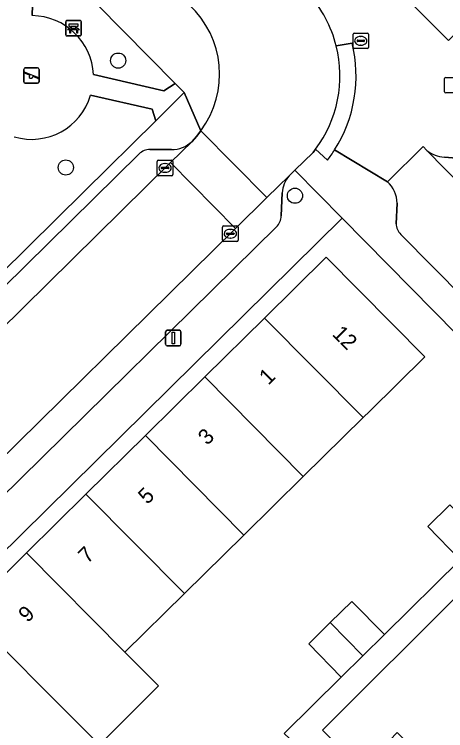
# Model space of a CAD drawing. Extents: x 160102 to 160934, y 382045 to 382923.
# Drawn here: x 160625.81 to 160653.65, y 382618.63 to 382664.84 of the extents above; entities that cross this region are included whole.
import ezdxf

# ---------------------------------------------------------------- set-up
doc = ezdxf.new("R2010")
doc.units = 0
for name, color, linetype in [('IMGEO_Bank', 7, 'Continuous'), ('IMGEO_Boom', 7, 'Continuous'), ('IMGEO_Brandkraan', 7, 'Continuous'), ('IMGEO_Erf', 7, 'Continuous'), ('IMGEO_Groenvoorziening', 7, 'Continuous'), ('IMGEO_Kolk', 7, 'Continuous'), ('IMGEO_Lichtmast', 7, 'Continuous'), ('IMGEO_Pand', 7, 'Continuous'), ('IMGEO_Pand_nummerreeks', 7, 'Continuous'), ('IMGEO_Parkeervlak_open', 7, 'Continuous'), ('IMGEO_Rijbaan_lokaal_open', 7, 'Continuous'), ('IMGEO_Rioolput', 7, 'Continuous'), ('IMGEO_Speelvoorziening', 7, 'Continuous'), ('IMGEO_Voetpad_open', 7, 'Continuous')]:
    doc.layers.add(name, color=color, linetype=linetype)

msp = doc.modelspace()

# ---------------------------------------------------------------- linework, layer by layer
at = {"layer": 'IMGEO_Bank'}
for p, q in [((160629.131, 382663.515), (160629.131, 382664.356)), ((160629.131, 382664.356), (160629.131, 382663.515)), ((160629.206, 382664.44), (160630.047, 382664.44)), ((160630.047, 382664.44), (160629.206, 382664.44)), ((160630.131, 382664.365), (160630.131, 382663.524)), ((160630.131, 382663.524), (160630.131, 382664.365)), ((160629.828, 382663.838), (160629.435, 382663.838)), ((160629.44, 382663.946), (160629.44, 382664.052)), ((160629.484, 382664.052), (160629.484, 382663.946)), ((160629.772, 382664.058), (160629.49, 382664.058)), ((160629.49, 382663.94), (160629.772, 382663.94)), ((160629.778, 382663.946), (160629.778, 382664.052)), ((160629.822, 382664.052), (160629.822, 382663.946)), ((160630.056, 382663.44), (160629.215, 382663.44)), ((160629.215, 382663.44), (160630.056, 382663.44))]:
    msp.add_line(p, q, dxfattribs=at)
for points in [[(160629.434, 382664.058), (160629.348, 382664.058), (160629.348, 382664.219), (160629.911, 382664.219), (160629.911, 382664.058), (160629.828, 382664.058)], [(160629.378, 382663.838), (160629.236, 382663.838), (160629.348, 382663.94), (160629.434, 382663.94)], [(160629.428, 382663.831), (160629.428, 382663.624), (160629.385, 382663.624), (160629.385, 382663.831)], [(160629.828, 382663.94), (160629.911, 382663.94), (160630.023, 382663.838), (160629.884, 382663.838)], [(160629.878, 382663.831), (160629.878, 382663.624), (160629.834, 382663.624), (160629.834, 382663.831)]]:
    msp.add_lwpolyline(points, dxfattribs=at)
for centre, radius, start, end in [((160629.209, 382664.362), 0.0779, 92.4484, 184.2845), ((160629.209, 382664.362), 0.0779, 92.4484, 184.2845), ((160630.053, 382664.362), 0.0779, 2.4484, 94.2845), ((160630.053, 382664.362), 0.0779, 2.4484, 94.2845), ((160629.378, 382663.831), 0.00671, 2.8957, 87.1043), ((160629.435, 382663.831), 0.00671, 92.8957, 177.1043), ((160629.433, 382664.051), 0.00671, 2.8957, 87.1043), ((160629.433, 382663.947), 0.00671, 272.8957, 357.1043), ((160629.49, 382664.051), 0.00671, 92.8957, 177.1043), ((160629.49, 382663.947), 0.00671, 182.8957, 267.1043), ((160629.772, 382664.051), 0.00671, 2.8957, 87.1043), ((160629.772, 382663.947), 0.00671, 272.8957, 357.1043), ((160629.829, 382664.051), 0.00671, 92.8957, 177.1043), ((160629.829, 382663.947), 0.00671, 182.8957, 267.1043), ((160629.827, 382663.831), 0.00671, 2.8957, 87.1043), ((160629.884, 382663.831), 0.00671, 92.8957, 177.1043), ((160629.209, 382663.518), 0.0779, 182.4484, 274.2845), ((160629.209, 382663.518), 0.0779, 182.4484, 274.2845), ((160630.053, 382663.518), 0.0779, 272.4484, 4.2845), ((160630.053, 382663.518), 0.0779, 272.4484, 4.2845)]:
    msp.add_arc(centre, radius, start, end, dxfattribs=at)
at = {"layer": 'IMGEO_Boom'}
for centre in [(160632.511, 382661.853), (160629.13, 382654.956), (160643.924, 382653.135)]:
    msp.add_circle(centre, 0.489, dxfattribs=at)
at = {"layer": 'IMGEO_Brandkraan'}
for p, q in [((160653.58, 382659.839), (160653.58, 382660.691)), ((160653.655, 382660.765), (160654.507, 382660.765)), ((160654.507, 382659.765), (160653.655, 382659.765))]:
    msp.add_line(p, q, dxfattribs=at)
for points in [[(160653.58, 382659.839), (160653.58, 382660.691)], [(160653.655, 382660.765), (160654.507, 382660.765)], [(160654.507, 382659.765), (160653.655, 382659.765)]]:
    msp.add_lwpolyline(points, dxfattribs=at)
for centre, start, end in [((160653.657, 382660.689), 91.552, 178.448), ((160653.657, 382660.689), 91.552, 178.448), ((160653.657, 382659.841), 181.552, 268.448), ((160653.657, 382659.841), 181.552, 268.448)]:
    msp.add_arc(centre, 0.0765, start, end, dxfattribs=at)
at = {"layer": 'IMGEO_Erf'}
for points in [[(160661.762, 382636.708), (160646.97, 382651.686), (160602.42, 382607.815), (160569.084, 382609.884)], [(160615.748, 382618.012), (160619.597, 382621.808), (160623.314, 382625.474), (160623.44, 382625.598), (160622.74, 382626.3), (160626.598, 382630.102), (160630.432, 382633.883), (160634.268, 382637.664), (160638.105, 382641.447), (160641.954, 382645.241), (160645.935, 382649.166), (160652.312, 382642.745), (160648.748, 382639.239), (160648.326, 382638.824), (160644.465, 382635.025), (160640.62, 382631.244), (160636.792, 382627.478), (160632.941, 382623.689), (160635.111, 382621.515), (160631.378, 382617.789)], [(160643.224, 382618.455), (160646.911, 382622.082), (160644.812, 382624.225), (160646.204, 382625.6), (160647.594, 382626.974), (160649.709, 382624.834), (160654.597, 382629.659), (160652.498, 382631.802), (160653.912, 382633.199)], [(160654.663, 382627.589), (160645.692, 382618.673), (160648.174, 382616.176), (160650.041, 382618.03), (160650.529, 382618.514), (160651.959, 382617.074), (160653.209, 382615.815), (160652.722, 382615.331), (160655.188, 382612.848), (160653.321, 382610.994), (160655.685, 382608.687)]]:
    msp.add_lwpolyline(points, dxfattribs=at)
at = {"layer": 'IMGEO_Groenvoorziening'}
for points in [[(160630.916, 382660.948), (160635.461, 382659.912), (160636.199, 382660.37), (160627.794, 382668.892), (160627.418, 382669.217), (160627.081, 382668.85), (160626.97, 382664.751)], [(160618.419, 382643.7), (160619.427, 382642.677), (160630.324, 382653.415), (160634.935, 382657.976), (160634.71, 382658.712), (160630.728, 382659.622)]]:
    msp.add_lwpolyline(points, dxfattribs=at)
for centre, radius, start, end in [((160626.919, 382660.749), 4.002, 2.8449, 89.2695), ((160626.921, 382660.743), 3.969, 253.7187, 343.5985)]:
    msp.add_arc(centre, radius, start, end, dxfattribs=at)
at = {"layer": 'IMGEO_Kolk'}
for p, q in [((160635.039, 382654.5), (160635.039, 382655.352)), ((160635.114, 382655.426), (160635.966, 382655.426)), ((160636.04, 382655.352), (160636.04, 382654.5)), ((160635.298, 382654.92), (160635.298, 382654.932)), ((160635.736, 382654.883), (160635.338, 382654.883)), ((160635.341, 382654.969), (160635.739, 382654.969)), ((160635.527, 382655.206), (160635.552, 382655.206)), ((160635.782, 382654.932), (160635.782, 382654.92)), ((160635.966, 382654.426), (160635.114, 382654.426)), ((160635.55, 382654.646), (160635.525, 382654.646)), ((160639.328, 382651.187), (160640.18, 382651.187)), ((160639.253, 382650.261), (160639.253, 382651.113)), ((160639.512, 382650.681), (160639.512, 382650.693)), ((160639.555, 382650.73), (160639.953, 382650.73)), ((160639.741, 382650.967), (160639.766, 382650.967)), ((160639.996, 382650.693), (160639.996, 382650.681)), ((160640.254, 382651.113), (160640.254, 382650.261)), ((160639.95, 382650.644), (160639.552, 382650.644)), ((160639.764, 382650.407), (160639.739, 382650.407)), ((160640.18, 382650.187), (160639.328, 382650.187))]:
    msp.add_line(p, q, dxfattribs=at)
for points in [[(160635.039, 382654.5), (160635.039, 382655.352)], [(160635.114, 382655.426), (160635.966, 382655.426)], [(160636.04, 382655.352), (160636.04, 382654.5)], [(160635.966, 382654.426), (160635.114, 382654.426)], [(160639.328, 382651.187), (160640.18, 382651.187)], [(160639.253, 382650.261), (160639.253, 382651.113)], [(160640.254, 382651.113), (160640.254, 382650.261)], [(160640.18, 382650.187), (160639.328, 382650.187)]]:
    msp.add_lwpolyline(points, dxfattribs=at)
for centre, radius, start, end in [((160635.116, 382655.35), 0.0765, 91.552, 178.448), ((160635.116, 382655.35), 0.0765, 91.552, 178.448), ((160635.964, 382655.35), 0.0765, 1.552, 88.448), ((160635.964, 382655.35), 0.0765, 1.552, 88.448), ((160635.338, 382654.929), 0.0403, 85.8775, 175.7526), ((160635.335, 382654.919), 0.0366, 178.938, 274.7102), ((160635.739, 382654.926), 0.043, 264.8664, 352.4533), ((160635.743, 382654.931), 0.0386, 1.7309, 96.639), ((160635.116, 382654.502), 0.0765, 181.552, 268.448), ((160635.116, 382654.502), 0.0765, 181.552, 268.448), ((160635.964, 382654.502), 0.0765, 271.552, 358.448), ((160635.964, 382654.502), 0.0765, 271.552, 358.448), ((160639.33, 382651.111), 0.0765, 91.552, 178.448), ((160639.33, 382651.111), 0.0765, 91.552, 178.448), ((160640.178, 382651.111), 0.0765, 1.552, 88.448), ((160640.178, 382651.111), 0.0765, 1.552, 88.448), ((160639.552, 382650.69), 0.0403, 85.8775, 175.7526), ((160639.957, 382650.692), 0.0386, 1.7309, 96.639), ((160639.33, 382650.263), 0.0765, 181.552, 268.448), ((160639.33, 382650.263), 0.0765, 181.552, 268.448), ((160639.549, 382650.68), 0.0366, 178.938, 274.7102), ((160639.953, 382650.687), 0.043, 264.8664, 352.4533), ((160640.178, 382650.263), 0.0765, 271.552, 358.448), ((160640.178, 382650.263), 0.0765, 271.552, 358.448)]:
    msp.add_arc(centre, radius, start, end, dxfattribs=at)
for centre, major_axis, ratio, start_param, end_param in [((160635.526, 382654.926), (-0.387, 0.002), 0.722429, 4.712389, 7.853982), ((160635.551, 382654.926), (-0.39, 0.002), 0.717154, 1.570796, 4.712389), ((160639.74, 382650.687), (-0.387, 0.002), 0.722429, 4.712389, 7.853982), ((160639.765, 382650.687), (-0.39, 0.002), 0.717154, 1.570796, 4.712389)]:
    msp.add_ellipse(centre, major_axis=major_axis, ratio=ratio, start_param=start_param, end_param=end_param, dxfattribs=at)
at = {"layer": 'IMGEO_Lichtmast'}
for p, q in [((160635.572, 382643.557), (160635.572, 382644.357)), ((160635.572, 382644.357), (160635.572, 382643.557)), ((160635.672, 382644.457), (160636.462, 382644.457)), ((160636.462, 382644.457), (160635.672, 382644.457)), ((160636.562, 382644.357), (160636.562, 382643.557)), ((160636.562, 382643.557), (160636.562, 382644.357)), ((160636.462, 382643.457), (160635.672, 382643.457)), ((160635.672, 382643.457), (160636.462, 382643.457))]:
    msp.add_line(p, q, dxfattribs=at)
msp.add_lwpolyline([(160635.992, 382644.332), (160636.142, 382644.332), (160636.142, 382643.582), (160635.992, 382643.582), (160635.992, 382644.332)], dxfattribs=at)
for centre, start, end in [((160635.672, 382644.357), 90, 180), ((160635.672, 382644.357), 90, 180), ((160636.462, 382644.357), 0, 90), ((160636.462, 382644.357), 360, 90), ((160635.672, 382643.557), 180, 270), ((160635.672, 382643.557), 180, 270), ((160636.462, 382643.557), 270, 0), ((160636.462, 382643.557), 270, 0)]:
    msp.add_arc(centre, 0.1, start, end, dxfattribs=at)
at = {"layer": 'IMGEO_Pand'}
for points in [[(160653.827, 382663.146), (160659.514, 382668.799), (160654.582, 382673.781), (160652.437, 382671.657), (160648.883, 382668.139)], [(160641.954, 382645.241), (160648.326, 382638.824), (160648.748, 382639.239), (160652.312, 382642.745), (160645.935, 382649.166)], [(160641.954, 382645.241), (160638.105, 382641.447), (160644.465, 382635.025), (160648.326, 382638.824)], [(160634.268, 382637.664), (160640.62, 382631.244), (160644.465, 382635.025), (160638.105, 382641.447)], [(160630.432, 382633.883), (160636.792, 382627.478), (160640.62, 382631.244), (160634.268, 382637.664)], [(160630.432, 382633.883), (160626.598, 382630.102), (160632.941, 382623.689), (160636.792, 382627.478)], [(160653.912, 382633.199), (160652.498, 382631.802), (160654.597, 382629.659), (160656.029, 382631.067)], [(160626.598, 382630.102), (160622.74, 382626.3), (160623.44, 382625.598), (160629.798, 382619.222), (160631.311, 382617.722), (160631.378, 382617.789), (160635.111, 382621.515), (160632.941, 382623.689)], [(160648.317, 382623.465), (160649.709, 382624.834), (160647.594, 382626.974), (160646.204, 382625.6)], [(160623.44, 382625.598), (160623.314, 382625.474), (160619.597, 382621.808), (160625.931, 382615.409), (160625.913, 382615.391), (160628.352, 382612.917), (160632.322, 382616.832), (160631.378, 382617.789), (160631.311, 382617.722), (160629.798, 382619.222)], [(160648.317, 382623.465), (160646.204, 382625.6), (160644.812, 382624.225), (160646.911, 382622.082)]]:
    msp.add_lwpolyline(points, close=True, dxfattribs=at)
at = {"layer": 'IMGEO_Parkeervlak_open'}
for points in [[(160605.252, 382625.176), (160607.381, 382627.202), (160635.901, 382655.273), (160637.287, 382656.637)], [(160633.864, 382655.834), (160606.041, 382628.472)], [(160635.949, 382656.111), (160634.561, 382656.117)], [(160652.444, 382656.062), (160662.945, 382645.377)], [(160655.096, 382655.497), (160653.571, 382655.632)], [(160643.543, 382654.414), (160642.116, 382653.012), (160640.083, 382651.015), (160621.788, 382633.043)], [(160643.045, 382651.834), (160643.104, 382653.32)], [(160624.837, 382633.553), (160642.731, 382651.127)]]:
    msp.add_lwpolyline(points, dxfattribs=at)
for centre, radius, start, end in [((160635.955, 382658.06), 1.949, 269.8159, 313.106), ((160634.559, 382655.122), 0.995, 89.8927, 134.3041), ((160653.62, 382657.454), 1.822, 229.7878, 268.4441), ((160644.933, 382653.221), 1.832, 139.3689, 176.9019), ((160641.988, 382651.88), 1.058, 314.618, 357.4871)]:
    msp.add_arc(centre, radius, start, end, dxfattribs=at)
at = {"layer": 'IMGEO_Rijbaan_lokaal_open'}
msp.add_lwpolyline([(160640.083, 382651.015), (160642.116, 382653.012), (160637.855, 382657.329), (160637.564, 382656.967), (160637.287, 382656.637), (160635.901, 382655.273)], close=True, dxfattribs=at)
for points in [[(160637.855, 382657.329), (160642.116, 382653.012), (160643.543, 382654.414), (160643.916, 382654.779), (160645.09, 382655.921), (160645.257, 382656.136)], [(160662.945, 382645.377), (160652.444, 382656.062), (160652.209, 382656.301), (160649.899, 382654.041)], [(160609.063, 382620.506), (160621.652, 382632.878), (160621.788, 382633.043), (160640.083, 382651.015), (160635.901, 382655.273), (160607.381, 382627.202), (160605.252, 382625.176), (160605.057, 382624.991), (160602.149, 382622.229)], [(160650.531, 382652.663), (160650.455, 382651.333)], [(160650.759, 382650.645), (160661.023, 382640.273), (160661.496, 382639.903), (160666.785, 382635.514)]]:
    msp.add_lwpolyline(points, dxfattribs=at)
for centre, radius, start, end in [((160638.93, 382660.859), 7.903, 14.1848, 42.1525), ((160632.95, 382660.969), 6.108, 323.4229, 47.1606), ((160638.923, 382660.869), 7.907, 323.2285, 14.102), ((160648.439, 382652.537), 2.096, 3.4387, 45.8371), ((160651.514, 382651.39), 1.06, 183.0631, 224.6144)]:
    msp.add_arc(centre, radius, start, end, dxfattribs=at)
at = {"layer": 'IMGEO_Rioolput'}
for p, q in [((160647.748, 382663.627), (160648.6, 382663.627)), ((160647.673, 382662.701), (160647.673, 382663.553)), ((160647.975, 382663.17), (160648.373, 382663.17)), ((160648.161, 382663.407), (160648.186, 382663.407)), ((160648.674, 382663.553), (160648.674, 382662.701)), ((160647.932, 382663.121), (160647.932, 382663.133)), ((160648.37, 382663.084), (160647.972, 382663.084)), ((160648.184, 382662.847), (160648.159, 382662.847)), ((160648.416, 382663.133), (160648.416, 382663.121)), ((160648.6, 382662.627), (160647.748, 382662.627))]:
    msp.add_line(p, q, dxfattribs=at)
for points in [[(160647.748, 382663.627), (160648.6, 382663.627)], [(160647.673, 382662.701), (160647.673, 382663.553)], [(160648.674, 382663.553), (160648.674, 382662.701)], [(160648.6, 382662.627), (160647.748, 382662.627)]]:
    msp.add_lwpolyline(points, dxfattribs=at)
for centre, radius, start, end in [((160647.75, 382663.551), 0.0765, 91.552, 178.448), ((160647.75, 382663.551), 0.0765, 91.552, 178.448), ((160648.598, 382663.551), 0.0765, 1.552, 88.448), ((160648.598, 382663.551), 0.0765, 1.552, 88.448), ((160647.972, 382663.13), 0.0403, 85.8775, 175.7526), ((160648.377, 382663.132), 0.0386, 1.7309, 96.639), ((160647.75, 382662.703), 0.0765, 181.552, 268.448), ((160647.75, 382662.703), 0.0765, 181.552, 268.448), ((160647.969, 382663.12), 0.0366, 178.938, 274.7102), ((160648.373, 382663.127), 0.043, 264.8664, 352.4533), ((160648.598, 382662.703), 0.0765, 271.552, 358.448), ((160648.598, 382662.703), 0.0765, 271.552, 358.448)]:
    msp.add_arc(centre, radius, start, end, dxfattribs=at)
for centre, major_axis, ratio, start_param, end_param in [((160648.16, 382663.127), (-0.387, 0.002), 0.722429, 4.712389, 7.853982), ((160648.185, 382663.127), (-0.39, 0.002), 0.717154, 1.570796, 4.712389)]:
    msp.add_ellipse(centre, major_axis=major_axis, ratio=ratio, start_param=start_param, end_param=end_param, dxfattribs=at)
at = {"layer": 'IMGEO_Speelvoorziening'}
for p, q in [((160626.516, 382661.386), (160627.306, 382661.386)), ((160627.306, 382661.386), (160626.516, 382661.386)), ((160626.416, 382660.486), (160626.416, 382661.286)), ((160626.416, 382661.286), (160626.416, 382660.486)), ((160626.799, 382660.914), (160626.46, 382661.051)), ((160626.485, 382661.111), (160627.361, 382660.758)), ((160627.406, 382661.286), (160627.406, 382660.486)), ((160627.406, 382660.486), (160627.406, 382661.286)), ((160627.306, 382660.386), (160626.516, 382660.386)), ((160626.516, 382660.386), (160627.306, 382660.386)), ((160627.337, 382660.698), (160626.997, 382660.835))]:
    msp.add_line(p, q, dxfattribs=at)
for centre, radius, start, end in [((160626.516, 382661.286), 0.1, 90, 180), ((160626.516, 382661.286), 0.1, 90, 180), ((160627.306, 382661.286), 0.1, 0, 90), ((160627.306, 382661.286), 0.1, 360, 90), ((160626.473, 382661.081), 0.0327, 68.078, 248.078), ((160626.878, 382660.824), 0.12, 130.9928, 5.1632), ((160626.516, 382660.486), 0.1, 180, 270), ((160626.516, 382660.486), 0.1, 180, 270), ((160627.306, 382660.486), 0.1, 270, 0), ((160627.306, 382660.486), 0.1, 270, 0), ((160627.349, 382660.728), 0.0327, 248.078, 68.078)]:
    msp.add_arc(centre, radius, start, end, dxfattribs=at)
at = {"layer": 'IMGEO_Voetpad_open'}
for points in [[(160605.797, 382701.746), (160603.567, 382705.57), (160601.94, 382708.37), (160600.951, 382710.103), (160600.445, 382709.881), (160603.609, 382704.491), (160597.862, 382701.86), (160595.859, 382700.998), (160624.229, 382672.472), (160627.418, 382669.217), (160627.794, 382668.892), (160636.199, 382660.37), (160636.77, 382659.791), (160637.855, 382657.329)], [(160626.97, 382664.751), (160627.081, 382668.85), (160627.418, 382669.217)], [(160653.827, 382663.146), (160648.883, 382668.139)], [(160647.616, 382662.987), (160646.592, 382662.796)], [(160646.592, 382662.796), (160647.616, 382662.987)], [(160630.728, 382659.622), (160634.71, 382658.712), (160634.935, 382657.976), (160636.77, 382659.791), (160636.199, 382660.37), (160635.461, 382659.912), (160630.916, 382660.948)], [(160637.287, 382656.637), (160637.564, 382656.967), (160637.855, 382657.329), (160636.77, 382659.791), (160634.935, 382657.976), (160630.324, 382653.415), (160619.427, 382642.677), (160605.335, 382628.789), (160599.766, 382623.349)], [(160646.486, 382656.089), (160649.899, 382654.041), (160652.209, 382656.301), (160652.444, 382656.062)], [(160606.041, 382628.472), (160633.864, 382655.834)], [(160634.561, 382656.117), (160635.949, 382656.111)], [(160646.03, 382655.434), (160645.257, 382656.136), (160645.09, 382655.921), (160643.916, 382654.779), (160646.97, 382651.686), (160661.762, 382636.708), (160662.826, 382635.631), (160712.982, 382584.842), (160713.731, 382584.084), (160713.103, 382583.387), (160713.694, 382582.756), (160716.749, 382579.675), (160720.025, 382576.37), (160723.85, 382572.511), (160727.058, 382569.275), (160727.75, 382568.555), (160729.974, 382567.003), (160733.36, 382564.639), (160738.891, 382560.779), (160747.475, 382554.898), (160750.073, 382558.043), (160747.665, 382559.678), (160746.901, 382560.196)], [(160645.257, 382656.136), (160646.03, 382655.434)], [(160649.899, 382654.041), (160646.486, 382656.089)], [(160653.571, 382655.632), (160655.096, 382655.497)], [(160646.97, 382651.686), (160643.916, 382654.779), (160643.543, 382654.414)], [(160643.104, 382653.32), (160643.045, 382651.834)], [(160650.455, 382651.333), (160650.531, 382652.663)], [(160568.376, 382612.65), (160569.084, 382609.884), (160602.42, 382607.815), (160646.97, 382651.686)], [(160642.731, 382651.127), (160624.837, 382633.553)], [(160666.785, 382635.514), (160661.496, 382639.903), (160661.023, 382640.273), (160650.759, 382650.645)], [(160654.597, 382629.659), (160649.709, 382624.834), (160648.317, 382623.465), (160646.911, 382622.082), (160643.224, 382618.455), (160644.862, 382616.922), (160643.473, 382615.438), (160642.32, 382614.206), (160640.819, 382612.603), (160638.315, 382610.127), (160636.116, 382607.928), (160634.719, 382606.531), (160633.417, 382605.229), (160633.006, 382604.818), (160629.658, 382599.829), (160628.539, 382598.244), (160624.125, 382591.993), (160625.392, 382591.063), (160634.251, 382603.871), (160636.494, 382606.115), (160646.145, 382615.771), (160691.681, 382569.709)], [(160655.685, 382608.687), (160653.321, 382610.994), (160649.621, 382614.72), (160648.174, 382616.176), (160645.692, 382618.673), (160654.663, 382627.589)]]:
    msp.add_lwpolyline(points, dxfattribs=at)
for centre, radius, start, end in [((160638.93, 382660.859), 7.903, 14.1848, 42.1525), ((160632.95, 382660.969), 6.108, 323.4229, 47.1606), ((160626.919, 382660.749), 4.002, 2.8449, 89.2695), ((160638.923, 382660.869), 7.907, 323.2285, 14.102), ((160638.92, 382660.87), 8.95, 327.7114, 13.6819), ((160638.92, 382660.87), 8.95, 327.7114, 13.6819), ((160626.921, 382660.743), 3.969, 253.7187, 343.5985), ((160635.955, 382658.06), 1.949, 269.8159, 313.106), ((160634.559, 382655.122), 0.995, 89.8927, 134.3041), ((160638.909, 382660.878), 8.963, 322.6033, 327.7067), ((160638.909, 382660.878), 8.963, 322.6033, 327.7067), ((160653.62, 382657.454), 1.822, 229.7878, 268.4441), ((160644.933, 382653.221), 1.832, 139.3689, 176.9019), ((160648.439, 382652.537), 2.096, 3.4387, 45.8371), ((160641.988, 382651.88), 1.058, 314.618, 357.4871), ((160651.514, 382651.39), 1.06, 183.0631, 224.6144)]:
    msp.add_arc(centre, radius, start, end, dxfattribs=at)

# ---------------------------------------------------------------- texts
at = {"layer": 'IMGEO_Pand_nummerreeks'}
for s, rotation, p in [('12', 314.803, (160646.276, 382644.168)), ('1', 44.591, (160642.209, 382640.886)), ('3', 44.591, (160638.262, 382636.995)), ('5', 44.591, (160634.396, 382633.184)), ('7', 44.591, (160630.531, 382629.373)), ('9', 44.5933, (160626.665, 382625.562))]:
    msp.add_text(s, height=1, rotation=rotation, dxfattribs=at).set_placement(p)

doc.saveas('drawing.dxf')
